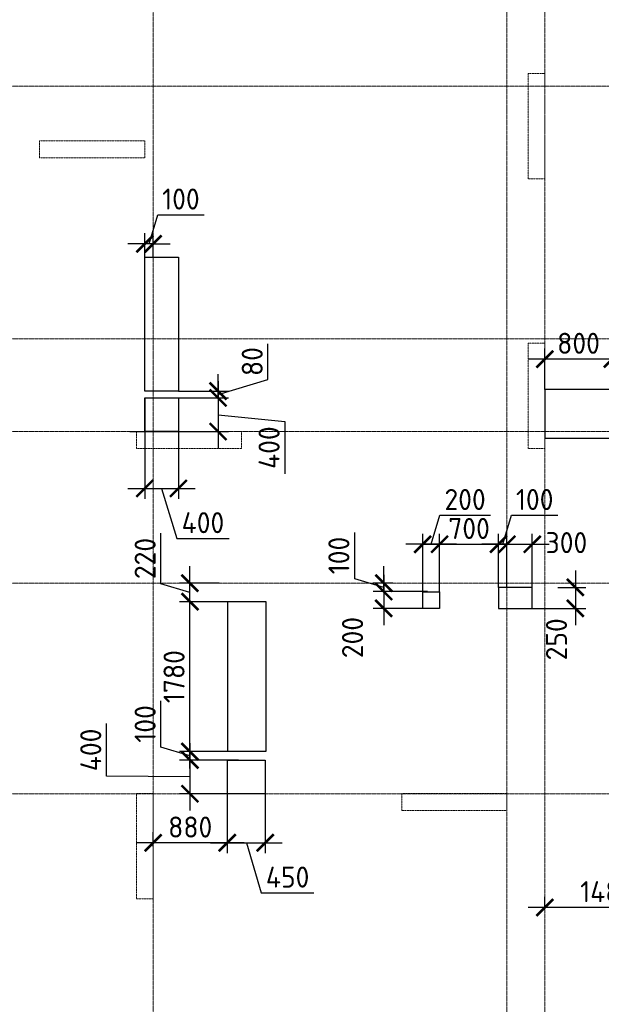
# Model space of a CAD drawing. Header units: millimetres. Extents: x -42044588 to 856694, y -806701 to 941911.
# Tile 773 of 1056: x -193855 to -186950, y -235013 to -223322. Entities that reach past the tile are written whole.
import ezdxf

# ---------------------------------------------------------------- set-up
doc = ezdxf.new("R2010")
doc.units = ezdxf.units.MM
for name, pattern in [('______5', [1100, 800, -100, 100, -100]), ('DASHED', [7, 5, -2, 0]), ('осевая', [50.8, 31.75, -6.35, 6.35, -6.35])]:
    doc.linetypes.add(name, pattern=pattern)
doc.layers.add('Колонна_ бетон', color=7, linetype='Continuous', lineweight=50, true_color=0xb4b496)
for name, color, linetype, lineweight in [('Оси', 40, '______5', 18), ('Перекрытие ж_бетон', 1, 'Continuous', 30), ('РАЗМЕРЫ', 1, 'Continuous', 9)]:
    doc.layers.add(name, color=color, linetype=linetype, lineweight=lineweight)
doc.styles.add('GOST-2.304_Type-B', font='GOST_Common.ttf')
doc.dimstyles.new('СПДС', dxfattribs={"dimscale": 100, "dimtxt": 2.5, "dimasz": 2, "dimexe": 1.25, "dimexo": 0, "dimtad": 1, "dimdec": 0, "dimrnd": 5, "dimtxsty": 'GOST-2.304_Type-B', "dimblk": 'ARCHTICK', "dimcen": 2.5, "dimdle": 2, "dimclrd": 1, "dimclre": 1, "dimclrt": 1, "dimadec": 0, "dimazin": 2, "dimtfac": 0.75, "dimtdec": 0, "dimtmove": 1, "dimatfit": 3, "dimfxl": 0, "dimtolj": 1, "dimarcsym": 0})

# ---------------------------------------------------------------- blocks, each defined once
blk = doc.blocks.new('оси блок 2')
at = {"layer": 'Оси', "color": 16, "linetype": 'осевая', "lineweight": 0, "ltscale": 0.25, "transparency": 33554687}
for p, q in [((-81604.7, -322543), (-81604.7, -347914.1)), ((-77404.7, -323084.4), (-77404.7, -347462.5)), ((-76954.7, -323084.4), (-76954.7, -347468.4)), ((-89822.3, -329401.3), (-37238.5, -329401.3)), ((-89822.3, -332401.3), (-37238.5, -332401.3)), ((-89822.3, -333501.3), (-37238.5, -333501.3)), ((-89822.3, -335301.3), (-37238.5, -335301.3)), ((-89822.3, -337801.3), (-37238.5, -337801.3))]:
    blk.add_line(p, q, dxfattribs=at)
blk = doc.blocks.new('подложка стн 1-го этажа')
at = {"layer": 'Колонна_ бетон', "color": 252, "linetype": 'DASHED', "lineweight": 0, "ltscale": 0.5, "true_color": 0x939598, "transparency": 33554687}
for p, q in [((16794, 23162, -200), (16594, 23162, -200)), ((16594, 23162, -200), (16594, 23162, -200)), ((16594, 23162, -200), (16594, 21912, -200)), ((16794, 23162, -200), (16794, 23162, -200)), ((16794, 21912, -200), (16794, 23162, -200)), ((10794, 22362, -200), (10794, 22362, -200)), ((10794, 22362, -200), (10794, 22162, -200)), ((10794, 22362, -200), (12044, 22362, -200)), ((12044, 22362, -200), (12044, 22362, -200)), ((12044, 22362, -200), (12044, 22162, -200)), ((10794, 22162, -200), (10794, 22162, -200)), ((10794, 22162, -200), (12044, 22162, -200)), ((12044, 22162, -200), (12044, 22162, -200)), ((16594, 21912, -200), (16794, 21912, -200)), ((16594, 21912, -200), (16594, 21912, -200)), ((16794, 21912, -200), (16794, 21912, -200)), ((16794, 19962, -200), (16594, 19962, -200)), ((16594, 19962, -200), (16594, 19962, -200)), ((16594, 18712, -200), (16594, 19962, -200)), ((16794, 19962, -200), (16794, 19962, -200)), ((16794, 18712, -200), (16794, 19962, -200)), ((11944, 18912, -200), (11944, 18912, -200)), ((11944, 18712, -200), (11944, 18912, -200)), ((11944, 18912, -200), (13194, 18912, -200)), ((13194, 18912, -200), (13194, 18912, -200)), ((13194, 18912, -200), (13194, 18712, -200)), ((13194, 18712, -200), (11944, 18712, -200)), ((11944, 18712, -200), (11944, 18712, -200)), ((13194, 18712, -200), (13194, 18712, -200)), ((16594, 18712, -200), (16794, 18712, -200)), ((16594, 18712, -200), (16594, 18712, -200)), ((16794, 18712, -200), (16794, 18712, -200)), ((11944, 14612, -200), (11944, 14612, -200)), ((11944, 13362, -200), (11944, 14612, -200)), ((11944, 14612, -200), (12144, 14612, -200)), ((12144, 14612, -200), (12144, 14612, -200)), ((12144, 13362, -200), (12144, 14612, -200)), ((15094, 14612, -200), (15094, 14612, -200)), ((15094, 14612, -200), (15094, 14412, -200)), ((16344, 14612, -200), (15094, 14612, -200)), ((16344, 14612, -200), (16344, 14612, -200)), ((16344, 14412, -200), (16344, 14612, -200)), ((15094, 14412, -200), (15094, 14412, -200)), ((15094, 14412, -200), (16344, 14412, -200)), ((16344, 14412, -200), (16344, 14412, -200)), ((11944, 13362, -200), (11944, 13362, -200)), ((11944, 13362, -200), (12144, 13362, -200)), ((12144, 13362, -200), (12144, 13362, -200))]:
    blk.add_line(p, q, dxfattribs=at)
blk = doc.blocks.new('_ArchTick')
at = {"color": 0, "linetype": 'ByBlock', "const_width": 0.15}
blk.add_lwpolyline([(-0.5, -0.5), (0.5, 0.5)], dxfattribs=at)
blk = doc.blocks.new('*D3132')
at = {"layer": 'DEFPOINTS', "color": 0, "transparency": 16777216}
for p in [(-192370, -227814), (-191970, -227812), (-191970, -228887)]:
    blk.add_point(p, dxfattribs=at)
at = {"layer": 'РАЗМЕРЫ', "color": 1, "lineweight": -2, "transparency": 16777216}
for p, q in [((-192370, -227814), (-192370, -229012)), ((-191970, -227812), (-191970, -229012)), ((-192570, -228887), (-191770, -228887)), ((-192170, -228887), (-191991, -229481)), ((-191991, -229481), (-191366, -229481))]:
    blk.add_line(p, q, dxfattribs=at)
at = {"layer": 'РАЗМЕРЫ', "color": 1, "lineweight": -2, "transparency": 16777216, "xscale": 200, "yscale": 200, "zscale": 200, "rotation": 180}
blk.add_blockref('_ArchTick', (-192370, -228887), dxfattribs=at)
at = {"layer": 'РАЗМЕРЫ', "color": 1, "lineweight": -2, "transparency": 16777216, "xscale": 200, "yscale": 200, "zscale": 200}
blk.add_blockref('_ArchTick', (-191970, -228887), dxfattribs=at)
at = {"layer": 'РАЗМЕРЫ', "color": 1, "lineweight": 0, "transparency": 16777216, "insert": (-191679, -229294), "char_height": 250, "attachment_point": 5, "style": 'GOST-2.304_Type-B'}
blk.add_mtext('\\A1;400', dxfattribs=at)
blk = doc.blocks.new('*D3133')
at = {"layer": 'DEFPOINTS', "color": 0, "transparency": 16777216}
for p in [(-192311, -227812), (-192548, -228212), (-191500, -228212)]:
    blk.add_point(p, dxfattribs=at)
at = {"layer": 'РАЗМЕРЫ', "color": 1, "lineweight": -2, "transparency": 16777216}
for p, q in [((-191500, -227612), (-191500, -228412)), ((-192311, -227812), (-191375, -227812)), ((-191500, -228012), (-190707, -228091)), ((-190707, -228091), (-190707, -228716)), ((-192548, -228212), (-191375, -228212))]:
    blk.add_line(p, q, dxfattribs=at)
at = {"layer": 'РАЗМЕРЫ', "color": 1, "lineweight": -2, "transparency": 16777216, "xscale": 200, "yscale": 200, "zscale": 200}
for p, rotation in [((-191500, -227812), 90), ((-191500, -228212), 270)]:
    blk.add_blockref('_ArchTick', p, dxfattribs=dict(at, rotation=rotation))
at = {"layer": 'РАЗМЕРЫ', "color": 1, "lineweight": 0, "transparency": 16777216, "insert": (-190894, -228403), "char_height": 250, "attachment_point": 5, "rotation": 90, "style": 'GOST-2.304_Type-B'}
blk.add_mtext('\\A1;400', dxfattribs=at)
blk = doc.blocks.new('*D3134')
at = {"layer": 'DEFPOINTS', "color": 0, "transparency": 16777216}
for p in [(-188170, -229550), (-188170, -230062), (-188870, -230112)]:
    blk.add_point(p, dxfattribs=at)
at = {"layer": 'РАЗМЕРЫ', "color": 1, "lineweight": -2, "transparency": 16777216}
for p, q in [((-188870, -230112), (-188870, -229425)), ((-188170, -230062), (-188170, -229425)), ((-189070, -229550), (-187970, -229550))]:
    blk.add_line(p, q, dxfattribs=at)
at = {"layer": 'РАЗМЕРЫ', "color": 1, "lineweight": -2, "transparency": 16777216, "xscale": 200, "yscale": 200, "zscale": 200, "rotation": 180}
blk.add_blockref('_ArchTick', (-188870, -229550), dxfattribs=at)
at = {"layer": 'РАЗМЕРЫ', "color": 1, "lineweight": -2, "transparency": 16777216, "xscale": 200, "yscale": 200, "zscale": 200}
blk.add_blockref('_ArchTick', (-188170, -229550), dxfattribs=at)
at = {"layer": 'РАЗМЕРЫ', "color": 1, "lineweight": 0, "transparency": 16777216, "insert": (-188520, -229363), "char_height": 250, "attachment_point": 5, "style": 'GOST-2.304_Type-B'}
blk.add_mtext('\\A1;700', dxfattribs=at)
blk = doc.blocks.new('*D3135')
at = {"layer": 'DEFPOINTS', "color": 0, "transparency": 16777216}
for p in [(-189070, -229550), (-189070, -230112), (-188870, -230112)]:
    blk.add_point(p, dxfattribs=at)
at = {"layer": 'РАЗМЕРЫ', "color": 1, "lineweight": -2, "transparency": 16777216}
for p, q in [((-188970, -229550), (-188867, -229206)), ((-188867, -229206), (-188267, -229206)), ((-189070, -230112), (-189070, -229425)), ((-188870, -230112), (-188870, -229425)), ((-188670, -229550), (-189270, -229550))]:
    blk.add_line(p, q, dxfattribs=at)
at = {"layer": 'РАЗМЕРЫ', "color": 1, "lineweight": -2, "transparency": 16777216, "xscale": 200, "yscale": 200, "zscale": 200, "rotation": 180}
blk.add_blockref('_ArchTick', (-189070, -229550), dxfattribs=at)
at = {"layer": 'РАЗМЕРЫ', "color": 1, "lineweight": -2, "transparency": 16777216, "xscale": 200, "yscale": 200, "zscale": 200}
blk.add_blockref('_ArchTick', (-188870, -229550), dxfattribs=at)
at = {"layer": 'РАЗМЕРЫ', "color": 1, "lineweight": 0, "transparency": 16777216, "insert": (-188567, -229019), "char_height": 250, "attachment_point": 5, "style": 'GOST-2.304_Type-B'}
blk.add_mtext('\\A1;200', dxfattribs=at)
blk = doc.blocks.new('*D3136')
at = {"layer": 'DEFPOINTS', "color": 0, "transparency": 16777216}
for p in [(-189012, -230112), (-189533, -230312), (-189070, -230312)]:
    blk.add_point(p, dxfattribs=at)
at = {"layer": 'РАЗМЕРЫ', "color": 1, "lineweight": -2, "transparency": 16777216}
for p, q in [((-189533, -229912), (-189533, -230512)), ((-189012, -230112), (-189658, -230112)), ((-189070, -230312), (-189658, -230312))]:
    blk.add_line(p, q, dxfattribs=at)
at = {"layer": 'РАЗМЕРЫ', "color": 1, "lineweight": -2, "transparency": 16777216, "xscale": 200, "yscale": 200, "zscale": 200}
for p, rotation in [((-189533, -230112), 90), ((-189533, -230312), 270)]:
    blk.add_blockref('_ArchTick', p, dxfattribs=dict(at, rotation=rotation))
at = {"layer": 'РАЗМЕРЫ', "color": 1, "lineweight": 0, "transparency": 16777216, "insert": (-189903, -230658), "char_height": 250, "attachment_point": 5, "rotation": 90, "style": 'GOST-2.304_Type-B'}
blk.add_mtext('\\A1;200', dxfattribs=at)
blk = doc.blocks.new('*D3137')
at = {"layer": 'DEFPOINTS', "color": 0, "transparency": 16777216}
for p in [(-191259, -232112), (-191834, -232512), (-191342, -232512)]:
    blk.add_point(p, dxfattribs=at)
at = {"layer": 'РАЗМЕРЫ', "color": 1, "lineweight": -2, "transparency": 16777216}
for p, q in [((-192823, -232304), (-192823, -231679)), ((-191834, -231912), (-191834, -232712)), ((-191259, -232112), (-191959, -232112)), ((-191834, -232312), (-192823, -232304)), ((-191342, -232512), (-191959, -232512))]:
    blk.add_line(p, q, dxfattribs=at)
at = {"layer": 'РАЗМЕРЫ', "color": 1, "lineweight": -2, "transparency": 16777216, "xscale": 200, "yscale": 200, "zscale": 200}
for p, rotation in [((-191834, -232112), 90), ((-191834, -232512), 270)]:
    blk.add_blockref('_ArchTick', p, dxfattribs=dict(at, rotation=rotation))
at = {"layer": 'РАЗМЕРЫ', "color": 1, "lineweight": 0, "transparency": 16777216, "insert": (-193011, -231992), "char_height": 250, "attachment_point": 5, "rotation": 90, "style": 'GOST-2.304_Type-B'}
blk.add_mtext('\\A1;400', dxfattribs=at)
blk = doc.blocks.new('*D3138')
at = {"layer": 'DEFPOINTS', "color": 0, "transparency": 16777216}
for p in [(-191390, -232332), (-190939, -232386), (-190939, -233095)]:
    blk.add_point(p, dxfattribs=at)
at = {"layer": 'РАЗМЕРЫ', "color": 1, "lineweight": -2, "transparency": 16777216}
for p, q in [((-191390, -232332), (-191390, -233220)), ((-190939, -232386), (-190939, -233220)), ((-191590, -233095), (-190739, -233095)), ((-191164, -233095), (-190986, -233689)), ((-190986, -233689), (-190361, -233689))]:
    blk.add_line(p, q, dxfattribs=at)
at = {"layer": 'РАЗМЕРЫ', "color": 1, "lineweight": -2, "transparency": 16777216, "xscale": 200, "yscale": 200, "zscale": 200, "rotation": 180}
blk.add_blockref('_ArchTick', (-191390, -233095), dxfattribs=at)
at = {"layer": 'РАЗМЕРЫ', "color": 1, "lineweight": -2, "transparency": 16777216, "xscale": 200, "yscale": 200, "zscale": 200}
blk.add_blockref('_ArchTick', (-190939, -233095), dxfattribs=at)
at = {"layer": 'РАЗМЕРЫ', "color": 1, "lineweight": 0, "transparency": 16777216, "insert": (-190674, -233502), "char_height": 250, "attachment_point": 5, "style": 'GOST-2.304_Type-B'}
blk.add_mtext('\\A1;450', dxfattribs=at)
blk = doc.blocks.new('*D3294')
at = {"layer": 'DEFPOINTS', "color": 0, "transparency": 16777216}
for p in [(-189533, -230012), (-189423, -230012), (-189012, -230112)]:
    blk.add_point(p, dxfattribs=at)
at = {"layer": 'РАЗМЕРЫ', "color": 1, "lineweight": -2, "transparency": 16777216}
for p, q in [((-189877, -229959), (-189877, -229409)), ((-189533, -230012), (-189533, -229812)), ((-189533, -230062), (-189877, -229959)), ((-189423, -230012), (-189658, -230012)), ((-189533, -230112), (-189533, -230012)), ((-189533, -230112), (-189533, -230012)), ((-189012, -230112), (-189658, -230112)), ((-189533, -230112), (-189533, -230312))]:
    blk.add_line(p, q, dxfattribs=at)
at = {"layer": 'РАЗМЕРЫ', "color": 1, "lineweight": -2, "transparency": 16777216, "xscale": 200, "yscale": 200, "zscale": 200}
for p, rotation in [((-189533, -230012), 270), ((-189533, -230112), 90)]:
    blk.add_blockref('_ArchTick', p, dxfattribs=dict(at, rotation=rotation))
at = {"layer": 'РАЗМЕРЫ', "color": 1, "lineweight": 0, "transparency": 16777216, "insert": (-190065, -229684), "char_height": 250, "attachment_point": 5, "rotation": 90, "style": 'GOST-2.304_Type-B'}
blk.add_mtext('\\A1;100', dxfattribs=at)
blk = doc.blocks.new('*D3295')
at = {"layer": 'DEFPOINTS', "color": 0, "transparency": 16777216}
for p in [(-191390, -232332), (-192270, -233095), (-192270, -233139)]:
    blk.add_point(p, dxfattribs=at)
at = {"layer": 'РАЗМЕРЫ', "color": 1, "lineweight": -2, "transparency": 16777216}
for p, q in [((-191390, -232332), (-191390, -233220)), ((-192270, -233139), (-192270, -232970)), ((-191190, -233095), (-192470, -233095))]:
    blk.add_line(p, q, dxfattribs=at)
at = {"layer": 'РАЗМЕРЫ', "color": 1, "lineweight": -2, "transparency": 16777216, "xscale": 200, "yscale": 200, "zscale": 200, "rotation": 180}
blk.add_blockref('_ArchTick', (-192270, -233095), dxfattribs=at)
at = {"layer": 'РАЗМЕРЫ', "color": 1, "lineweight": -2, "transparency": 16777216, "xscale": 200, "yscale": 200, "zscale": 200}
blk.add_blockref('_ArchTick', (-191390, -233095), dxfattribs=at)
at = {"layer": 'РАЗМЕРЫ', "color": 1, "lineweight": 0, "transparency": 16777216, "insert": (-191830, -232908), "char_height": 250, "attachment_point": 5, "style": 'GOST-2.304_Type-B'}
blk.add_mtext('\\A1;880', dxfattribs=at)
blk = doc.blocks.new('*D3298')
at = {"layer": 'DEFPOINTS', "color": 0, "transparency": 16777216}
for p in [(-186139, -232906), (-187620, -233863), (-187620, -233872)]:
    blk.add_point(p, dxfattribs=at)
at = {"layer": 'РАЗМЕРЫ', "color": 1, "lineweight": -2, "transparency": 16777216}
for p, q in [((-186139, -232906), (-186139, -233988)), ((-187620, -233872), (-187620, -233738)), ((-185939, -233863), (-187820, -233863))]:
    blk.add_line(p, q, dxfattribs=at)
at = {"layer": 'РАЗМЕРЫ', "color": 1, "lineweight": -2, "transparency": 16777216, "xscale": 200, "yscale": 200, "zscale": 200, "rotation": 180}
blk.add_blockref('_ArchTick', (-187620, -233863), dxfattribs=at)
at = {"layer": 'РАЗМЕРЫ', "color": 1, "lineweight": -2, "transparency": 16777216, "xscale": 200, "yscale": 200, "zscale": 200}
blk.add_blockref('_ArchTick', (-186139, -233863), dxfattribs=at)
at = {"layer": 'РАЗМЕРЫ', "color": 1, "lineweight": 0, "transparency": 16777216, "insert": (-186880, -233675), "char_height": 250, "attachment_point": 5, "style": 'GOST-2.304_Type-B'}
blk.add_mtext('\\A1;1480', dxfattribs=at)
blk = doc.blocks.new('*D3201')
at = {"layer": 'DEFPOINTS', "color": 0, "transparency": 16777216}
for p in [(-191969, -227732), (-191500, -227732), (-192311, -227812)]:
    blk.add_point(p, dxfattribs=at)
at = {"layer": 'РАЗМЕРЫ', "color": 1, "lineweight": -2, "transparency": 16777216}
for p, q in [((-190907, -227594), (-190907, -227169)), ((-191500, -227732), (-191500, -227532)), ((-191500, -227772), (-190907, -227594)), ((-191969, -227732), (-191375, -227732)), ((-191500, -227812), (-191500, -227732)), ((-191500, -227812), (-191500, -227732)), ((-192311, -227812), (-191375, -227812)), ((-191500, -227812), (-191500, -228012))]:
    blk.add_line(p, q, dxfattribs=at)
at = {"layer": 'РАЗМЕРЫ', "color": 1, "lineweight": -2, "transparency": 16777216, "xscale": 200, "yscale": 200, "zscale": 200}
for p, rotation in [((-191500, -227732), 270), ((-191500, -227812), 90)]:
    blk.add_blockref('_ArchTick', p, dxfattribs=dict(at, rotation=rotation))
at = {"layer": 'РАЗМЕРЫ', "color": 1, "lineweight": 0, "transparency": 16777216, "insert": (-191094, -227381), "char_height": 250, "attachment_point": 5, "rotation": 90, "style": 'GOST-2.304_Type-B'}
blk.add_mtext('\\A1;80', dxfattribs=at)
blk = doc.blocks.new('*D3202')
at = {"layer": 'DEFPOINTS', "color": 0, "transparency": 16777216}
for p in [(-191834, -232012), (-191382, -232012), (-191259, -232112)]:
    blk.add_point(p, dxfattribs=at)
at = {"layer": 'РАЗМЕРЫ', "color": 1, "lineweight": -2, "transparency": 16777216}
for p, q in [((-192178, -231959), (-192178, -231409)), ((-191834, -232012), (-191834, -231812)), ((-191834, -232062), (-192178, -231959)), ((-191382, -232012), (-191959, -232012)), ((-191834, -232112), (-191834, -232012)), ((-191834, -232112), (-191834, -232012)), ((-191259, -232112), (-191959, -232112)), ((-191834, -232112), (-191834, -232312))]:
    blk.add_line(p, q, dxfattribs=at)
at = {"layer": 'РАЗМЕРЫ', "color": 1, "lineweight": -2, "transparency": 16777216, "xscale": 200, "yscale": 200, "zscale": 200}
for p, rotation in [((-191834, -232012), 270), ((-191834, -232112), 90)]:
    blk.add_blockref('_ArchTick', p, dxfattribs=dict(at, rotation=rotation))
at = {"layer": 'РАЗМЕРЫ', "color": 1, "lineweight": 0, "transparency": 16777216, "insert": (-192365, -231684), "char_height": 250, "attachment_point": 5, "rotation": 90, "style": 'GOST-2.304_Type-B'}
blk.add_mtext('\\A1;100', dxfattribs=at)
blk = doc.blocks.new('*D3203')
at = {"layer": 'DEFPOINTS', "color": 0, "transparency": 16777216}
for p in [(-191834, -230232), (-191382, -230232), (-191382, -232012)]:
    blk.add_point(p, dxfattribs=at)
at = {"layer": 'РАЗМЕРЫ', "color": 1, "lineweight": -2, "transparency": 16777216}
for p, q in [((-191834, -232212), (-191834, -230032)), ((-191382, -230232), (-191959, -230232)), ((-191382, -232012), (-191959, -232012))]:
    blk.add_line(p, q, dxfattribs=at)
at = {"layer": 'РАЗМЕРЫ', "color": 1, "lineweight": -2, "transparency": 16777216, "xscale": 200, "yscale": 200, "zscale": 200}
for p, rotation in [((-191834, -230232), 90), ((-191834, -232012), 270)]:
    blk.add_blockref('_ArchTick', p, dxfattribs=dict(at, rotation=rotation))
at = {"layer": 'РАЗМЕРЫ', "color": 1, "lineweight": 0, "transparency": 16777216, "insert": (-192022, -231122), "char_height": 250, "attachment_point": 5, "rotation": 90, "style": 'GOST-2.304_Type-B'}
blk.add_mtext('\\A1;1780', dxfattribs=at)
blk = doc.blocks.new('*D3311')
at = {"layer": 'DEFPOINTS', "color": 0, "transparency": 16777216}
for p in [(-191834, -230012), (-191488, -230012), (-191382, -230232)]:
    blk.add_point(p, dxfattribs=at)
at = {"layer": 'РАЗМЕРЫ', "color": 1, "lineweight": -2, "transparency": 16777216}
for p, q in [((-192178, -230019), (-192178, -229419)), ((-191834, -230432), (-191834, -229812)), ((-191834, -230122), (-192178, -230019)), ((-191488, -230012), (-191959, -230012)), ((-191382, -230232), (-191959, -230232))]:
    blk.add_line(p, q, dxfattribs=at)
at = {"layer": 'РАЗМЕРЫ', "color": 1, "lineweight": -2, "transparency": 16777216, "xscale": 200, "yscale": 200, "zscale": 200}
for p, rotation in [((-191834, -230012), 90), ((-191834, -230232), 270)]:
    blk.add_blockref('_ArchTick', p, dxfattribs=dict(at, rotation=rotation))
at = {"layer": 'РАЗМЕРЫ', "color": 1, "lineweight": 0, "transparency": 16777216, "insert": (-192365, -229719), "char_height": 250, "attachment_point": 5, "rotation": 90, "style": 'GOST-2.304_Type-B'}
blk.add_mtext('\\A1;220', dxfattribs=at)
blk = doc.blocks.new('*D3204')
at = {"layer": 'DEFPOINTS', "color": 0, "transparency": 16777216}
for p in [(-187620, -227352), (-187620, -227712, 360), (-186819, -227712)]:
    blk.add_point(p, dxfattribs=at)
at = {"layer": 'РАЗМЕРЫ', "color": 1, "lineweight": -2, "transparency": 16777216}
for p, q in [((-187620, -227712), (-187620, -227227)), ((-186819, -227712), (-186819, -227227)), ((-186619, -227352), (-187820, -227352))]:
    blk.add_line(p, q, dxfattribs=at)
at = {"layer": 'РАЗМЕРЫ', "color": 1, "lineweight": -2, "transparency": 16777216, "xscale": 200, "yscale": 200, "zscale": 200, "rotation": 180}
blk.add_blockref('_ArchTick', (-187620, -227352), dxfattribs=at)
at = {"layer": 'РАЗМЕРЫ', "color": 1, "lineweight": -2, "transparency": 16777216, "xscale": 200, "yscale": 200, "zscale": 200}
blk.add_blockref('_ArchTick', (-186819, -227352), dxfattribs=at)
at = {"layer": 'РАЗМЕРЫ', "color": 1, "lineweight": 0, "transparency": 16777216, "insert": (-187220, -227164), "char_height": 250, "attachment_point": 5, "style": 'GOST-2.304_Type-B'}
blk.add_mtext('\\A1;800', dxfattribs=at)
blk = doc.blocks.new('*D3206')
at = {"layer": 'DEFPOINTS', "color": 0, "transparency": 16777216}
for p in [(-188169, -229550), (-188169, -230062), (-188070, -230062)]:
    blk.add_point(p, dxfattribs=at)
at = {"layer": 'РАЗМЕРЫ', "color": 1, "lineweight": -2, "transparency": 16777216}
for p, q in [((-188119, -229550), (-188016, -229206)), ((-188016, -229206), (-187466, -229206)), ((-188169, -230062), (-188169, -229425)), ((-188070, -230062), (-188070, -229425)), ((-188169, -229550), (-188369, -229550)), ((-188070, -229550), (-188169, -229550)), ((-188070, -229550), (-188169, -229550)), ((-188070, -229550), (-187870, -229550))]:
    blk.add_line(p, q, dxfattribs=at)
at = {"layer": 'РАЗМЕРЫ', "color": 1, "lineweight": -2, "transparency": 16777216, "xscale": 200, "yscale": 200, "zscale": 200}
blk.add_blockref('_ArchTick', (-188169, -229550), dxfattribs=at)
at = {"layer": 'РАЗМЕРЫ', "color": 1, "lineweight": -2, "transparency": 16777216, "xscale": 200, "yscale": 200, "zscale": 200, "rotation": 180}
blk.add_blockref('_ArchTick', (-188070, -229550), dxfattribs=at)
at = {"layer": 'РАЗМЕРЫ', "color": 1, "lineweight": 0, "transparency": 16777216, "insert": (-187741, -229019), "char_height": 250, "attachment_point": 5, "style": 'GOST-2.304_Type-B'}
blk.add_mtext('\\A1;100', dxfattribs=at)
blk = doc.blocks.new('*D3207')
at = {"layer": 'DEFPOINTS', "color": 0, "transparency": 16777216}
for p in [(-187769, -229550), (-188070, -230062), (-187769, -230062)]:
    blk.add_point(p, dxfattribs=at)
at = {"layer": 'РАЗМЕРЫ', "color": 1, "lineweight": -2, "transparency": 16777216}
for p, q in [((-188070, -230062), (-188070, -229425)), ((-187769, -230062), (-187769, -229425)), ((-188270, -229550), (-187569, -229550))]:
    blk.add_line(p, q, dxfattribs=at)
at = {"layer": 'РАЗМЕРЫ', "color": 1, "lineweight": -2, "transparency": 16777216, "xscale": 200, "yscale": 200, "zscale": 200, "rotation": 180}
blk.add_blockref('_ArchTick', (-188070, -229550), dxfattribs=at)
at = {"layer": 'РАЗМЕРЫ', "color": 1, "lineweight": -2, "transparency": 16777216, "xscale": 200, "yscale": 200, "zscale": 200}
blk.add_blockref('_ArchTick', (-187769, -229550), dxfattribs=at)
at = {"layer": 'РАЗМЕРЫ', "color": 1, "lineweight": 0, "transparency": 16777216, "insert": (-187364, -229531), "char_height": 250, "attachment_point": 5, "style": 'GOST-2.304_Type-B'}
blk.add_mtext('\\A1;300', dxfattribs=at)
blk = doc.blocks.new('*D3257')
at = {"layer": 'DEFPOINTS', "color": 0, "transparency": 16777216}
for p in [(-187464, -230062), (-187769, -230312), (-187258, -230312)]:
    blk.add_point(p, dxfattribs=at)
at = {"layer": 'РАЗМЕРЫ', "color": 1, "lineweight": -2, "transparency": 16777216}
for p, q in [((-187258, -229862), (-187258, -230512)), ((-187464, -230062), (-187133, -230062)), ((-187769, -230312), (-187133, -230312))]:
    blk.add_line(p, q, dxfattribs=at)
at = {"layer": 'РАЗМЕРЫ', "color": 1, "lineweight": -2, "transparency": 16777216, "xscale": 200, "yscale": 200, "zscale": 200}
for p, rotation in [((-187258, -230062), 90), ((-187258, -230312), 270)]:
    blk.add_blockref('_ArchTick', p, dxfattribs=dict(at, rotation=rotation))
at = {"layer": 'РАЗМЕРЫ', "color": 1, "lineweight": 0, "transparency": 16777216, "insert": (-187482, -230679), "char_height": 250, "attachment_point": 5, "rotation": 90, "style": 'GOST-2.304_Type-B'}
blk.add_mtext('\\A1;250', dxfattribs=at)
blk = doc.blocks.new('*D3126')
at = {"layer": 'DEFPOINTS', "color": 0, "transparency": 16777216}
for p in [(-192369, -225982), (-192369, -226142), (-192270, -226142)]:
    blk.add_point(p, dxfattribs=at)
at = {"layer": 'РАЗМЕРЫ', "color": 1, "lineweight": -2, "transparency": 16777216}
for p, q in [((-192319, -225982), (-192216, -225638)), ((-192216, -225638), (-191666, -225638)), ((-192369, -226142), (-192369, -225857)), ((-192270, -226142), (-192270, -225857)), ((-192369, -225982), (-192569, -225982)), ((-192270, -225982), (-192369, -225982)), ((-192270, -225982), (-192369, -225982)), ((-192270, -225982), (-192070, -225982))]:
    blk.add_line(p, q, dxfattribs=at)
at = {"layer": 'РАЗМЕРЫ', "color": 1, "lineweight": -2, "transparency": 16777216, "xscale": 200, "yscale": 200, "zscale": 200}
blk.add_blockref('_ArchTick', (-192369, -225982), dxfattribs=at)
at = {"layer": 'РАЗМЕРЫ', "color": 1, "lineweight": -2, "transparency": 16777216, "xscale": 200, "yscale": 200, "zscale": 200, "rotation": 180}
blk.add_blockref('_ArchTick', (-192270, -225982), dxfattribs=at)
at = {"layer": 'РАЗМЕРЫ', "color": 1, "lineweight": 0, "transparency": 16777216, "insert": (-191941, -225451), "char_height": 250, "attachment_point": 5, "style": 'GOST-2.304_Type-B'}
blk.add_mtext('\\A1;100', dxfattribs=at)
blk = doc.blocks.new('блочина')
at = {"layer": 'Перекрытие ж_бетон', "color": 4}
for points in [[(108013, 60560), (107613, 60560), (107613, 62150), (108013, 62150)], [(113163, 60000), (113163, 60580), (112363, 60580), (112363, 60000)], [(107613, 60478), (108013, 60478), (108013, 60078), (107613, 60078)], [(112213, 57979), (112213, 58229), (111813, 58229), (111813, 57979)], [(109050, 56280), (108600, 56280), (108600, 58060), (109050, 58060)], [(108593, 56178), (109042, 56178), (109042, 55778), (108593, 55778)]]:
    blk.add_lwpolyline(points, close=True, dxfattribs=at)
at = {"layer": 'Перекрытие ж_бетон', "color": 4, "ltscale": 100}
blk.add_lwpolyline([(111113, 58177), (111113, 57977), (110913, 57977), (110913, 58177)], close=True, dxfattribs=at)

msp = doc.modelspace()

# ---------------------------------------------------------------- block references
for name, p in [('подложка стн 1-го этажа', (-204413.612, -247123.487, 560)), ('блочина', (-299982.367, -288291.338))]:
    msp.add_blockref(name, p)
at = {"layer": 'РАЗМЕРЫ'}
msp.add_blockref('оси блок 2', (-110664.971, 105289.629), dxfattribs=at)

# ---------------------------------------------------------------- dimensions: what is measured, and where the dimension line sits
at = {"layer": 'РАЗМЕРЫ', "lineweight": 0}
dim = msp.add_linear_dim(base=(-192369.343, -225981.899), p1=(-192269.547, -226141.693), p2=(-192369.343, -226141.693), dimstyle='СПДС', dxfattribs=at)
dim.commit()
dim.dimension.update_dxf_attribs({"geometry": '*D3126', "text_midpoint": (-192153.82, -225450.649)})
for base, p1, p2, picture, middle in [((-187619.687, -227351.792), (-186819.343, -227711.693), (-187619.687, -227711.693, 360), '*D3204', (-187219.515, -227164.292)), ((-189069.848, -229550.146), (-188869.847, -230112.118), (-189069.848, -230112.118), '*D3135', (-188804.223, -229018.896)), ((-188169.343, -229550.146), (-188069.547, -230062.119), (-188169.343, -230062.119), '*D3206', (-187953.82, -229018.896)), ((-188170.338, -229550.146), (-188869.847, -230112.118), (-188170.338, -230062.215), '*D3134', (-188520.092, -229362.646)), ((-192269.547, -233095.251), (-191389.545, -232331.562), (-192269.547, -233138.669), '*D3295', (-191829.546, -232907.751)), ((-190939.066, -233095.251), (-191389.545, -232331.562), (-190939.066, -232385.509), '*D3138', (-190923.681, -233501.501)), ((-187619.547, -233862.713), (-186139.492, -232905.632), (-187619.547, -233872.318), '*D3298', (-186879.519, -233675.213))]:
    dim = msp.add_linear_dim(base=base, p1=p1, p2=p2, dimstyle='СПДС', override={"dimrnd": 5}, dxfattribs=at)
    dim.commit()
    dim.dimension.update_dxf_attribs({"geometry": picture, "text_midpoint": middle})
for base, p1, p2, picture, middle in [((-191500.461, -227731.693), (-192311.497, -227811.693), (-191969.343, -227731.693), '*D3201', (-191094.211, -227531.068)), ((-191834.213, -230011.693), (-191382.261, -230231.787), (-191488.264, -230011.693), '*D3311', (-192365.463, -229956.115)), ((-189533.433, -230011.693), (-189012.17, -230112.118), (-189422.668, -230011.693), '*D3294', (-190064.683, -229896.281)), ((-191834.13, -230231.787), (-191382.344, -232011.785), (-191382.261, -230231.787), '*D3203', (-192021.63, -231121.786)), ((-191834.213, -232011.785), (-191259.256, -232111.693), (-191382.344, -232011.785), '*D3202', (-192365.463, -231896.114))]:
    dim = msp.add_linear_dim(base=base, p1=p1, p2=p2, angle=90, dimstyle='СПДС', override={"dimrnd": 5}, dxfattribs=at)
    dim.commit()
    dim.dimension.update_dxf_attribs({"geometry": picture, "text_midpoint": middle})
at = {"layer": 'РАЗМЕРЫ', "color": 4, "lineweight": 0}
dim = msp.add_linear_dim(base=(-191500.461, -228211.693), p1=(-192311.497, -227811.693), p2=(-192548.3, -228211.693), angle=90, dimstyle='СПДС', override={"dimrnd": 5}, dxfattribs=at)
dim.commit()
dim.dimension.update_dxf_attribs({"geometry": '*D3133', "text_midpoint": (-190706.758, -228153.381), "dimtype": 160})
dim = msp.add_linear_dim(base=(-191969.545, -228887.43), p1=(-192369.687, -227813.693), p2=(-191969.545, -227811.693), dimstyle='СПДС', override={"dimrnd": 5}, dxfattribs=at)
dim.commit()
dim.dimension.update_dxf_attribs({"geometry": '*D3132', "text_midpoint": (-191928.991, -229293.68)})
at = {"layer": 'РАЗМЕРЫ', "lineweight": 0}
dim = msp.add_linear_dim(base=(-187769.343, -229550.146), p1=(-188069.547, -230062.119), p2=(-187769.343, -230062.119), dimstyle='СПДС', override={"dimrnd": 5}, dxfattribs=at)
dim.commit()
dim.dimension.update_dxf_attribs({"geometry": '*D3207', "text_midpoint": (-187364.36, -229718.599), "dimtype": 160})
for base, p1, p2, picture, middle in [((-189533.433, -230312.119), (-189012.17, -230112.118), (-189069.847, -230312.119), '*D3136', (-189715.004, -230658.384)), ((-187257.965, -230312.119), (-187464.081, -230062.119), (-187769.343, -230312.119), '*D3257', (-187294.409, -230678.752)), ((-191834.213, -232511.694), (-191259.256, -232111.693), (-191342.107, -232511.694), '*D3137', (-192823.154, -232241.693))]:
    dim = msp.add_linear_dim(base=base, p1=p1, p2=p2, angle=90, dimstyle='СПДС', override={"dimrnd": 5}, dxfattribs=at)
    dim.commit()
    dim.dimension.update_dxf_attribs({"geometry": picture, "text_midpoint": middle, "dimtype": 160})

doc.saveas('drawing.dxf')
